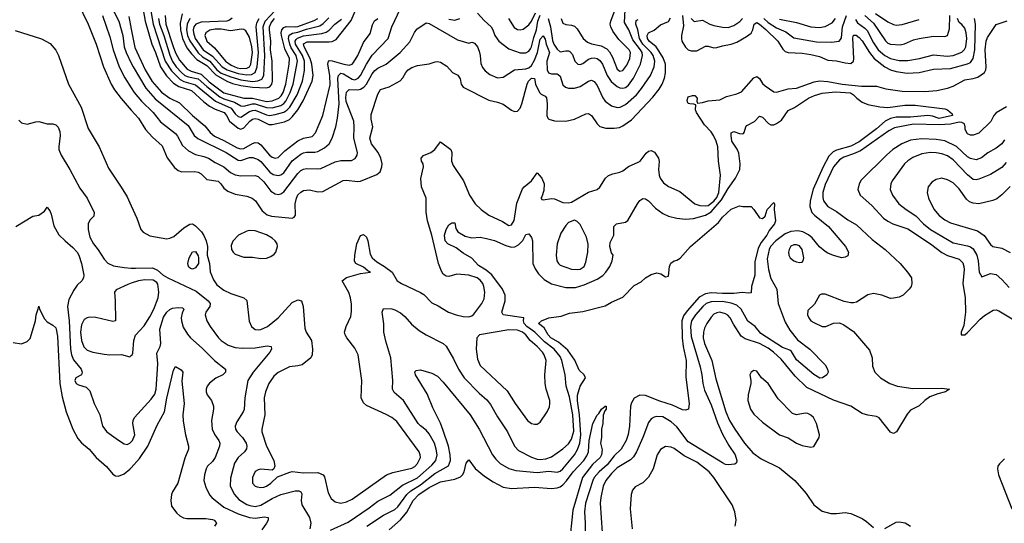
# Model space of a CAD drawing. Header units: inches. Extents: x 884549 to 1028252, y 526810 to 653624.
# Tile 925 of 1056: x 999217 to 1006128, y 624789 to 628321. Entities that reach past the tile are written whole.
import ezdxf

# ---------------------------------------------------------------- set-up
doc = ezdxf.new("R2010")
doc.units = ezdxf.units.IN
doc.header["$MEASUREMENT"] = 0
doc.layers.add('A9692', color=7, linetype='Continuous')
doc.layers.add('B0602', color=7, linetype='Continuous')

msp = doc.modelspace()

# ---------------------------------------------------------------- linework, layer by layer
at = {"layer": 'A9692', "color": 5}
for points, elevation in [([(999190, 628964.6), (999250.2, 628910.2), (999310, 628885.5), (999357.8, 628857.8), (999390, 628846.9), (999470, 628840.2), (999570, 628852.6), (999590, 628830.3), (999596.5, 628776.5), (999597.1, 628690), (999603.8, 628663.8), (999624, 628630), (999628.2, 628610), (999615.7, 628544.3), (999623.1, 628443.1), (999698.5, 628290), (999754.2, 628150), (999806.1, 627990), (999858.6, 627870), (999881.2, 627830), (999928.2, 627768.2), (1000000, 627686.8)], 2320), ([(999816.8, 628496.8), (999911.5, 628310), (999940.1, 628210), (999951.2, 628130), (999964.9, 628090), (1000000, 628016.6)], 2360), ([(999797.3, 628350), (999850, 628201.1), (999874, 628110), (999915.6, 627990), (999954.4, 627914.4), (1000000, 627842.2)], 2340), ([(999982.4, 628342.4), (1000000, 628255.3)], 2380), ([(999184.8, 628244.8), (999370, 628187.7), (999430, 628154.9), (999470, 628107.7), (999490, 628070.7), (999559.7, 627870), (999648, 627708), (999697, 627557), (999775.3, 627430), (999839, 627279), (999930, 627147.2), (999970, 627079.5), (1000000, 627015)], 2280), ([(999210, 627617.3), (999230, 627598.8), (999270, 627587.3), (999330, 627604.9), (999350, 627606), (999410, 627590.5), (999450, 627590.7), (999470, 627584), (999486.6, 627566.6), (999497.7, 627537.7), (999500.3, 627510), (999490.4, 627430), (999492.2, 627410), (999507, 627370), (999568.5, 627270), (999639.5, 627139.5), (999690.4, 627070), (999739.3, 626970), (999737, 626943), (999710, 626914), (999698.3, 626890), (999698, 626850), (999710, 626796.3), (999735.2, 626750), (999768.1, 626708.1), (999810, 626642.3), (999834.4, 626614.4), (999875.5, 626595.5), (999950, 626582.8), (1000000, 626579.4)], 2260), ([(999190, 626871), (999310, 626942), (999350, 626950.6), (999390, 626979.1), (999410, 627006.8), (999430, 626976.3), (999436.9, 626956.9), (999456, 626876), (999492.5, 626812.5), (999534.9, 626770), (999590, 626724.4), (999621.3, 626690), (999632.3, 626670), (999650.2, 626610), (999666, 626530), (999664.9, 626510), (999654, 626490), (999620.6, 626459.4), (999595.8, 626424.2), (999561.2, 626358.8), (999551.9, 626310), (999565, 626210), (999574.1, 626010), (999580.1, 625970), (999595.6, 625935.6), (999647.6, 625870), (999656.4, 625850), (999650.8, 625830), (999611, 625810), (999604.4, 625790), (999614, 625770), (999630, 625759.3), (999683.1, 625743.1), (999710, 625719.1), (999739.1, 625630), (999780.3, 625550), (999797.4, 625470), (999829.4, 625429.4), (999910, 625372), (999950, 625347), (999970, 625342.4), (999990, 625350.6), (1000000, 625360.6)], 2240), ([(1000000, 626472.2), (999976.1, 626463.9), (999893.9, 626426.1), (999882, 626410), (999888, 626350), (999890, 626209), (999870, 626204.2), (999751.4, 626231.4), (999710, 626234.5), (999690, 626230.6), (999670, 626217.8), (999650, 626181.3), (999643, 626130), (999650.8, 626070.9), (999666.9, 626026.9), (999690, 626004.2), (999730, 625989.4), (999810, 625975.6), (999850, 625971.1), (999932.5, 625972.5), (999990, 625957.3), (1000000, 625965.7)], 2260), ([(999170, 626057.3), (999230, 626047.3), (999270, 626064), (999290, 626084), (999327.4, 626210), (999332, 626250), (999347.6, 626292.4), (999350, 626311.3), (999354.8, 626290), (999390, 626222.8), (999410, 626202), (999450, 626178.8), (999470, 626160.7), (999473.4, 626150), (999481.7, 626101.7), (999498.9, 625770), (999515.8, 625675.8), (999542.9, 625570), (999589.5, 625450), (999624.3, 625384.3), (999650, 625353.4), (999704.7, 625310), (999752.9, 625250), (999826.2, 625186.2), (999870, 625133.6), (999890, 625121.8), (999910, 625119.7), (999950, 625136.8), (999990, 625168.1), (1000000, 625179.1)], 2220)]:
    msp.add_lwpolyline(points, dxfattribs=dict(at, elevation=elevation))
at = {"layer": 'B0602', "color": 5}
for points, elevation in [([(1003017.3, 628330), (1003030, 628297), (1003050, 628287.1), (1003090, 628283.2), (1003110, 628275.2), (1003130, 628255.9), (1003173, 628190), (1003202.4, 628162.4), (1003230.9, 628150.9), (1003297.1, 628137.1), (1003337.2, 628117.2), (1003356.3, 628096.3), (1003378.1, 628058.1), (1003410, 627974.7), (1003430, 627959), (1003450, 627964.2), (1003478.7, 628001.3), (1003499.9, 628050), (1003504.8, 628090), (1003495.3, 628110), (1003422.5, 628182.5), (1003380.1, 628240.1), (1003365, 628270), (1003362, 628290), (1003366, 628310), (1003410, 628431)], 2380), ([(1000000, 628016.6), (1000012.7, 627990), (1000101.4, 627841.4), (1000166.7, 627766.7), (1000398.3, 627578.3), (1000442.1, 627510), (1000467.1, 627487.1), (1000665.2, 627390), (1000750, 627336), (1000770, 627334.6), (1000830, 627355.3), (1000853.6, 627353.6), (1000890, 627340.4), (1000910, 627325.5), (1000972.3, 627252.3), (1000995.9, 627235.9), (1001030, 627228.4), (1001050, 627233.8), (1001070, 627248.1), (1001128.2, 627331.8), (1001190, 627378.4), (1001210, 627388.4), (1001230, 627391.7), (1001288.3, 627391.7), (1001310, 627396.8), (1001356.5, 627423.5), (1001388, 627450), (1001409.8, 627490), (1001434.9, 627570), (1001447, 627630), (1001460.3, 627730), (1001450.6, 627909.4), (1001454.5, 627930), (1001470, 627946.5), (1001490, 627941.5), (1001550, 627905.1), (1001570, 627900.5), (1001593.1, 627910), (1001610, 627930.1), (1001650, 628009.4), (1001690, 628073.4), (1001802.6, 628190), (1001829.9, 628270), (1001890, 628398.6)], 2360), ([(1000083.3, 628390), (1000097.6, 628310), (1000143.5, 628150), (1000170.3, 628090), (1000206.1, 627990), (1000246.5, 627926.5), (1000295.8, 627875.8), (1000333.2, 627853.2), (1000423.7, 627823.7), (1000510, 627744.2), (1000550, 627713.9), (1000590, 627692.7), (1000651.3, 627671.3), (1000668.7, 627650), (1000689.1, 627609.1), (1000750, 627559.2), (1000770, 627554.2), (1000790, 627562), (1000831.5, 627610), (1000850, 627624.4), (1000870, 627628.9), (1000890, 627624.6), (1000966.7, 627586.7), (1000990, 627585.1), (1001074.4, 627605.6), (1001110, 627622.3), (1001130, 627639), (1001168.2, 627690), (1001206.9, 627753.1), (1001270.6, 627890), (1001277.2, 627930), (1001267.9, 628010), (1001254.6, 628050), (1001213.1, 628130), (1001209.1, 628150.9), (1001233.7, 628166.3), (1001390, 628165.4), (1001411.2, 628168.8), (1001437.9, 628182.1), (1001544.2, 628315.8), (1001585.7, 628414.3)], 2420), ([(1000133, 628410), (1000152.5, 628290), (1000238.9, 628030), (1000281.7, 627961.7), (1000342.2, 627902.2), (1000370, 627887.1), (1000450, 627865.3), (1000590.2, 627750.2), (1000700.3, 627700.3), (1000730, 627659.8), (1000750, 627642.3), (1000770, 627638.2), (1000830, 627676.4), (1000850, 627684.8), (1000870, 627686.4), (1000950, 627653.3), (1000970, 627650.3), (1001010, 627655.5), (1001070, 627672.8), (1001092.9, 627687.1), (1001113.1, 627706.9), (1001165.3, 627794.7), (1001202.7, 627890), (1001215.8, 627964.2), (1001215.8, 628030), (1001202.3, 628070), (1001153.6, 628150), (1001151.1, 628170), (1001157.3, 628182.7), (1001167.3, 628192.7), (1001210, 628207.8), (1001336.4, 628223.6), (1001367, 628233), (1001390, 628247), (1001428.9, 628290), (1001475.9, 628324.1)], 2440), ([(1000357.1, 628362.9), (1000343.6, 628296.4), (1000344.8, 628250), (1000360.4, 628190), (1000390, 628123.3), (1000421.8, 628081.8), (1000461.2, 628041.2), (1000530, 628000.9), (1000593.8, 627933.8), (1000670, 627890.2), (1000710, 627874), (1000770, 627859.7), (1000851.9, 627848.1), (1000950, 627842.7), (1000972.5, 627850), (1000987.6, 627870), (1000991.2, 627890), (1000989, 628030), (1000977.1, 628110), (1000979.3, 628170), (1000969.7, 628250), (1000971.1, 628270), (1000981.7, 628298.3), (1001004.3, 628330)], 2520), ([(1000411.3, 628330), (1000392, 628290), (1000387.3, 628250), (1000394.6, 628210), (1000410, 628173.3), (1000470, 628088.4), (1000500.8, 628060.8), (1000550.8, 628030.8), (1000599.6, 627970), (1000630, 627946.6), (1000699.3, 627919.3), (1000770, 627899), (1000850, 627888.6), (1000888.1, 627891.9), (1000915.9, 627904.1), (1000930.3, 627930), (1000936.4, 628070), (1000925.5, 628270), (1000939.6, 628310), (1001010, 628384.7)], 2540), ([(1002430, 628367.6), (1002476.2, 628316.2), (1002526, 628270), (1002537.6, 628250), (1002550.9, 628210), (1002580.2, 628170), (1002650, 628116.6), (1002730, 628088.1), (1002770, 628089.1), (1002790, 628099.8), (1002803, 628117), (1002810.2, 628130), (1002824.7, 628195.3), (1002845.4, 628250), (1002853.5, 628310), (1002870, 628352.9)], 2360), ([(1002648.1, 628330), (1002687.5, 628267.5), (1002710, 628252.7), (1002730, 628250.2), (1002750, 628255.8), (1002790, 628285.7), (1002810, 628310.1), (1002837.7, 628370)], 2380), ([(1002926.6, 628330), (1002943.6, 628270), (1002955.7, 628175.7), (1002965.9, 628150), (1002990, 628115.5), (1003010, 628094.9), (1003050, 628102.2), (1003070, 628102.2), (1003077.3, 628097.3), (1003095.9, 628075.9), (1003113.4, 628030), (1003134, 628010), (1003150, 628006.8), (1003170, 628014.3), (1003210, 628043.7), (1003230, 628052.4), (1003250, 628054), (1003270, 628048.8), (1003290, 628034.8), (1003308.4, 628010), (1003341, 627930), (1003368.8, 627888.8), (1003410, 627853), (1003430, 627843.8), (1003450, 627841.5), (1003470, 627846.6), (1003490, 627860.8), (1003525, 627910), (1003573.9, 628010), (1003588.7, 628070), (1003585.4, 628090), (1003574.9, 628110), (1003520, 628180), (1003491.4, 628250), (1003461.8, 628301.8), (1003467.2, 628390)], 2360), ([(1005223.8, 628363.8), (1005310, 628305.9), (1005350, 628286.5), (1005370, 628283.4), (1005410, 628287.1), (1005530, 628323.2)], 2380), ([(1000000, 627686.8), (1000050, 627630.2), (1000099.8, 627550), (1000150, 627497.1), (1000217.3, 627437.3), (1000252.8, 627352.8), (1000303.4, 627283.4), (1000330, 627263.7), (1000354.4, 627254.4), (1000443.4, 627256.6), (1000470, 627252.5), (1000490, 627240.2), (1000530, 627200.7), (1000610, 627188.1), (1000629.4, 627170), (1000650, 627140.2), (1000678.9, 627118.9), (1000730, 627097.7), (1000810, 627083.2), (1000849.5, 627069.5), (1000871.1, 627051.1), (1000919.8, 626979.8), (1000953.5, 626953.5), (1000984.2, 626944.2), (1001129.8, 626930.2), (1001143.1, 626936.9), (1001152.7, 626950), (1001149.9, 627030), (1001158.9, 627070), (1001170, 627092), (1001190, 627111.8), (1001210, 627122.3), (1001250, 627126.7), (1001310, 627112.7), (1001344.8, 627115.2), (1001486.5, 627193.5), (1001510, 627196.3), (1001586.8, 627186.8), (1001610, 627189), (1001723.5, 627236.5), (1001746, 627254), (1001759, 627290), (1001759.9, 627310), (1001751.8, 627350), (1001731.8, 627390), (1001685.4, 627450), (1001673.4, 627490), (1001695.3, 627570), (1001684.5, 627624.5), (1001684.9, 627655.1), (1001730, 627799.3), (1001750, 627832), (1001810, 627850.2), (1001887.6, 627892.4), (1001907.1, 627912.9), (1001927.2, 627950), (1001944.4, 627970), (1001970, 627986), (1002010, 628000.2), (1002090, 628011.7), (1002133.4, 628026.6), (1002150, 628028.9), (1002170, 628024), (1002214.5, 627994.5), (1002254.4, 627950), (1002293, 627933), (1002307.5, 627907.5), (1002314.4, 627870), (1002330, 627847.8), (1002510, 627756.5), (1002570, 627743.1), (1002610, 627728.9), (1002670, 627686.7), (1002690, 627677.6), (1002710, 627679.5), (1002730, 627699.6), (1002741.7, 627730), (1002777.7, 627870), (1002787.3, 627890), (1002810, 627911), (1002829.2, 627909.2), (1002836.4, 627870), (1002864.8, 627810), (1002877.7, 627797.7), (1002904.8, 627784.8), (1002914, 627774), (1002920.3, 627730), (1002916.1, 627650), (1002922.8, 627630), (1002930, 627623.2), (1002970, 627611.3), (1003050.3, 627610.3), (1003110, 627623.9), (1003190, 627660.2), (1003210, 627663.6), (1003230, 627650.3), (1003270, 627590.3), (1003290, 627572.6), (1003330, 627561.2), (1003390, 627560.2), (1003426, 627566), (1003450, 627576.1), (1003510, 627619.4), (1003661.4, 627778.6), (1003705, 627835), (1003725.8, 627870), (1003741.9, 627910), (1003750.9, 627949.1), (1003749.9, 628010), (1003732.7, 628052.7), (1003703.8, 628103.8), (1003683.3, 628130), (1003634.7, 628170), (1003623.9, 628190), (1003621.6, 628210), (1003629.9, 628230.1), (1003670, 628247.9), (1003715.4, 628284.6), (1003770.4, 628309.6), (1003785.9, 628334.1)], 2320), ([(1000000, 628255.3), (1000026.1, 628126.1), (1000098.5, 627970), (1000147.5, 627887.5), (1000211.8, 627811.8), (1000270, 627771), (1000338.4, 627738.4), (1000430.6, 627650), (1000517.2, 627577.2), (1000553.7, 627530), (1000584.3, 627504.3), (1000650, 627474.8), (1000743.1, 627423.1), (1000770, 627415), (1000790, 627417.1), (1000850, 627453.5), (1000870, 627460.8), (1000890, 627457.3), (1000910, 627442.3), (1000970, 627371.9), (1000990, 627356.4), (1001010, 627350.1), (1001030, 627355.3), (1001078.7, 627401.3), (1001170, 627471.6), (1001209.7, 627490), (1001270, 627502.8), (1001293.4, 627526.6), (1001343.9, 627650), (1001395, 627865), (1001394.1, 627930), (1001379, 628010), (1001383.7, 628030), (1001390, 628033.9), (1001410, 628032.9), (1001491.3, 628008.7), (1001530, 628002.2), (1001549.9, 628010.1), (1001559.4, 628020.6), (1001589.6, 628070.4), (1001630, 628160.7), (1001676.2, 628223.8), (1001694, 628286), (1001707.5, 628312.4), (1001729.9, 628330.1)], 2380), ([(1000000, 627842.2), (1000020.4, 627810), (1000070.7, 627750), (1000154, 627670), (1000204.8, 627604.8), (1000310, 627523.2), (1000324.6, 627504.6), (1000358.6, 627438.6), (1000401.7, 627401.7), (1000450, 627376), (1000510, 627362.2), (1000541.5, 627350), (1000590, 627319.8), (1000650, 627290.1), (1000696.3, 627250), (1000730, 627231.9), (1000770, 627226.6), (1000870, 627228.5), (1000890, 627220.6), (1000930, 627183.5), (1000979.6, 627119.5), (1001010, 627100.5), (1001030, 627096.1), (1001050, 627100.6), (1001070, 627114.8), (1001170, 627241.5), (1001190, 627263), (1001210, 627273.5), (1001230, 627277.2), (1001310, 627274), (1001330, 627277), (1001430, 627324.8), (1001470, 627333.2), (1001545.5, 627334.5), (1001572.2, 627347.8), (1001585.6, 627370), (1001588.1, 627390), (1001562.2, 627490), (1001565.2, 627570), (1001561.1, 627610), (1001508.4, 627748.4), (1001505.4, 627774.6), (1001510, 627813), (1001529.2, 627830.8), (1001590, 627830.1), (1001610, 627834.9), (1001632.4, 627847.6), (1001650.8, 627869.2), (1001690, 627941.2), (1001710, 627964.7), (1001730, 627980.1), (1001790, 628010.1), (1001888, 628090), (1001954.7, 628165.3), (1001987.7, 628232.3), (1002004.4, 628255.6), (1002070, 628299.3), (1002090, 628293.6), (1002290, 628179.2), (1002370, 628156.5), (1002390, 628163.1), (1002410, 628157), (1002430, 628130.3), (1002441.1, 628101.1), (1002448.7, 628070), (1002452.8, 628012.8), (1002464.9, 627984.9), (1002483.1, 627963.1), (1002516.1, 627936.1), (1002570, 627913.2), (1002610, 627919.2), (1002690, 627969.1), (1002770, 627975.9), (1002790, 627983.9), (1002810, 627999.8), (1002830, 628036.6), (1002850.7, 628090), (1002870, 628185.1), (1002890, 628208.6), (1002905.5, 628185.5), (1002912.6, 628150), (1002935.1, 628090), (1002917.9, 628030), (1002918.9, 627970), (1002928.1, 627948.1), (1002950, 627941), (1002990, 627940.9), (1002997.3, 627937.3), (1003010, 627924.9), (1003030, 627864.2), (1003048, 627848), (1003070, 627841.2), (1003110, 627842), (1003150, 627851.8), (1003210, 627891.1), (1003230, 627895.9), (1003248, 627888), (1003270, 627860.2), (1003310, 627773.4), (1003326.7, 627750), (1003370, 627717.5), (1003410, 627705.7), (1003432.3, 627707.7), (1003470, 627725.5), (1003545.8, 627794.2), (1003581.6, 627838.4), (1003643.8, 627930), (1003671.4, 627990), (1003674.6, 628030), (1003662.6, 628070), (1003649.3, 628090), (1003591.7, 628150), (1003567.8, 628190), (1003555.5, 628250), (1003541.6, 628290), (1003544.3, 628315.7), (1003557.3, 628322.7)], 2340), ([(1000000, 627015), (1000039.6, 626930), (1000067, 626850), (1000082.4, 626830), (1000130, 626805.5), (1000250, 626784.3), (1000270, 626787.8), (1000298.8, 626801.2), (1000370, 626861.8), (1000410, 626887.8), (1000430, 626890.3), (1000450, 626876.4), (1000493.6, 626833.6), (1000510, 626807.1), (1000524.7, 626770), (1000535.2, 626730), (1000533.7, 626670), (1000549, 626610), (1000553.4, 626553.4), (1000576, 626496), (1000601.3, 626461.3), (1000650, 626424.7), (1000698.7, 626401.3), (1000790, 626370.2), (1000810, 626351.6), (1000826.9, 626206.9), (1000844.2, 626170), (1000868.7, 626148.7), (1000890, 626145), (1000910, 626147.8), (1000957.2, 626170), (1001029.9, 626230.1), (1001130, 626337.6), (1001170, 626356.5), (1001194.9, 626350), (1001205.8, 626310), (1001217.6, 626157.6), (1001227.6, 626130), (1001264.6, 626070), (1001272.8, 626010), (1001270.3, 625970), (1001259.3, 625950), (1001198.5, 625901.5), (1001170, 625892.9), (1001110, 625886.6), (1001030, 625847), (1000999.6, 625820.5), (1000965.1, 625770), (1000941.5, 625710), (1000932.7, 625670), (1000937, 625550), (1000915.9, 625450), (1000915.3, 625430), (1000949.2, 625329.2), (1000999.6, 625230), (1001008.2, 625190), (1001000.7, 625170), (1000990, 625160.9), (1000910, 625169.8), (1000890, 625164.8), (1000870, 625151.1), (1000851.3, 625110), (1000851.5, 625071.5), (1000868.5, 625050), (1000883.8, 625043.8), (1000910, 625040.2), (1000930, 625043.2), (1000950, 625050.2), (1000978.9, 625070), (1001026.3, 625113.7), (1001112, 625148), (1001130, 625151.9), (1001210, 625142), (1001310, 625144.1), (1001346.3, 625130), (1001356, 625116), (1001382.7, 625002.7), (1001402.7, 624962.7), (1001430, 624939.6), (1001470, 624930.2), (1001510, 624938.5), (1001550, 624958.2), (1001791, 625129), (1001835.5, 625144.5), (1001970, 625175), (1001990, 625186.9), (1002010, 625209.4), (1002029.8, 625250), (1002028.9, 625270), (1002019.8, 625290), (1001863, 625503), (1001830, 625529.9), (1001790, 625551.6), (1001650, 625615.1), (1001630, 625632.8), (1001613.5, 625670), (1001617.2, 625790), (1001591.8, 625970), (1001570, 626017.6), (1001512.8, 626090), (1001501.3, 626110), (1001497.4, 626130), (1001507.4, 626170), (1001541.2, 626238.8), (1001545.9, 626274.1), (1001545.1, 626325.1), (1001539.9, 626370), (1001528.2, 626408.2), (1001481.3, 626490), (1001510, 626512.5), (1001610, 626540.7), (1001679, 626550), (1001659.6, 626559.6), (1001630, 626584.8), (1001576.9, 626610), (1001567.8, 626627.8), (1001568.4, 626670), (1001584.2, 626750), (1001610, 626806.8), (1001630, 626813.4), (1001650, 626796.3), (1001660.3, 626770), (1001676.7, 626676.7), (1001691.3, 626650), (1001723, 626623), (1001776.9, 626590), (1001830.2, 626550), (1001866.8, 626490), (1001897.3, 626470), (1002030, 626408.9), (1002053.3, 626393.3), (1002110, 626335.5), (1002154.8, 626314.8), (1002227.8, 626270), (1002279.5, 626250), (1002330, 626239.1), (1002370, 626238.1), (1002390, 626244.3), (1002404.1, 626255.9), (1002461.6, 626330), (1002477.6, 626362.4), (1002481.2, 626410), (1002475, 626450), (1002467.4, 626470), (1002450, 626493.6), (1002426.9, 626510), (1002370, 626529.9), (1002284.5, 626535.5), (1002230, 626519.6), (1002210, 626521.6), (1002190, 626537), (1002176.8, 626556.8), (1002155.3, 626610), (1002110.6, 626810), (1002078.1, 626910), (1002069.9, 626970.1), (1002070.7, 627070), (1002036.5, 627150), (1002032.9, 627207.1), (1002051.5, 627290), (1002049.6, 627310), (1002036.9, 627330), (1002035.6, 627350), (1002052.3, 627367.7), (1002102, 627390), (1002129.6, 627410), (1002170, 627464.4), (1002242.8, 627410), (1002249.3, 627390), (1002248.7, 627330), (1002259.6, 627299.6), (1002331.4, 627191.4), (1002374.2, 627090), (1002413.2, 627030), (1002455.2, 626990), (1002509.1, 626950), (1002605.4, 626905.4), (1002650, 626877.6), (1002670, 626882.4), (1002687.4, 626912.6), (1002706.2, 627033.8), (1002745.1, 627134.9), (1002756.8, 627150), (1002808.8, 627191.2), (1002850, 627246.7), (1002880.9, 627210), (1002897.6, 627170), (1002896.7, 627123.3), (1002882, 627078), (1002874, 627070), (1002880.9, 627060.9), (1002890, 627058), (1002950, 627066.7), (1002970, 627064.9), (1003030, 627039.3), (1003070, 627035.5), (1003090, 627042), (1003208.7, 627111.3), (1003270.9, 627129.1), (1003290, 627145.5), (1003329.6, 627210), (1003350.8, 627229.2), (1003379, 627241), (1003430, 627252.1), (1003450, 627261.6), (1003490, 627292.5), (1003558.5, 627321.5), (1003570.9, 627330), (1003614.4, 627385.6), (1003630, 627398.7), (1003650, 627403.1), (1003673.1, 627393.1), (1003701.2, 627350), (1003705.8, 627325.8), (1003701.4, 627270), (1003704.5, 627230), (1003711.4, 627210), (1003736.2, 627176.2), (1003770, 627150.3), (1003850, 627116.1), (1003955.9, 627030), (1003990, 627017), (1004030, 627014.5), (1004050, 627019), (1004090, 627047.3), (1004110, 627074.1), (1004123.7, 627110), (1004135.7, 627230), (1004121.7, 627330), (1004117, 627430), (1004105.5, 627470), (1004086.2, 627510), (1004070, 627534.3), (1004023.6, 627583.6), (1003967.3, 627670), (1003960.9, 627690), (1003963.1, 627723.1), (1003949.8, 627729.8), (1003920.9, 627730), (1003910, 627734), (1003903.9, 627743.9), (1003902.3, 627757.7), (1003910, 627780.9), (1003939, 627790), (1003956.3, 627790), (1003972.6, 627770), (1003970.3, 627750.3), (1003975.3, 627735.3), (1004010, 627739.7), (1004050, 627752.3), (1004130, 627760.2), (1004178, 627782), (1004250, 627801.2), (1004283.9, 627816.1), (1004370, 627912.6), (1004390, 627922.2), (1004410, 627907.6), (1004430, 627873.4), (1004450, 627856.2), (1004510, 627814.9), (1004530, 627812.1), (1004610, 627836.1), (1004670, 627840.3), (1004794.2, 627885.8), (1004830, 627892.4), (1004890, 627888.2), (1004988.7, 627868.7), (1005125.3, 627854.7), (1005230, 627856.1), (1005295.2, 627835.2), (1005410, 627818.8), (1005570, 627816.7), (1005654.5, 627825.5), (1005730, 627840.6), (1005770, 627854.7), (1005850, 627899.4), (1005910, 627907.8), (1005941.8, 627918.2), (1005988.2, 627951.8), (1005999, 627970), (1006001.7, 627990), (1005993.8, 628110), (1006001, 628170), (1006010, 628196.6), (1006070, 628286.7), (1006147.9, 628312.1)], 2280), ([(1000190, 628329.9), (1000197.4, 628290), (1000227.8, 628210), (1000270, 628072.4), (1000289.1, 628029.1), (1000315.1, 627990), (1000351.6, 627950), (1000377, 627930), (1000400.6, 627920.6), (1000470, 627905.5), (1000530, 627851.6), (1000620.8, 627780.8), (1000650, 627766.2), (1000723.8, 627743.8), (1000770, 627717.7), (1000790, 627715.5), (1000850, 627731.7), (1000870.1, 627730), (1000950, 627704.5), (1000990, 627703.7), (1001050, 627720.3), (1001070, 627732.7), (1001085.2, 627750), (1001115.8, 627810), (1001137.3, 627870), (1001165.9, 628030), (1001157, 628070), (1001122.9, 628122.9), (1001112, 628150), (1001103.5, 628190), (1001107.6, 628212.4), (1001132.2, 628227.8), (1001170, 628234.4), (1001230, 628255.8), (1001322.4, 628277.6), (1001346.6, 628293.4), (1001385.8, 628334.2)], 2460), ([(1000236.9, 628350), (1000242.9, 628290), (1000292.9, 628132.9), (1000310, 628087.9), (1000337.6, 628037.6), (1000393.4, 627973.4), (1000419.8, 627959.8), (1000490, 627939.9), (1000546.4, 627886.4), (1000650, 627808.7), (1000790, 627770.8), (1000850, 627771.5), (1000950, 627748.5), (1000990, 627751), (1001034.6, 627770), (1001052.5, 627787.5), (1001065, 627810), (1001083.7, 627870), (1001108.6, 628010), (1001109.6, 628050), (1001076.7, 628116.7), (1001055.1, 628210), (1001052.3, 628230), (1001057, 628250), (1001070, 628265.5), (1001087.4, 628272.6), (1001150, 628270.9), (1001170, 628274.5), (1001284.2, 628315.8), (1001310, 628330.1)], 2480), ([(1000708.7, 628331.3), (1000690, 628317.3), (1000670.3, 628310), (1000490, 628303.6), (1000452.7, 628290), (1000438.2, 628270), (1000434.1, 628250), (1000435.8, 628230), (1000449.5, 628190), (1000504.3, 628110), (1000570, 628066.5), (1000637, 627990), (1000674.2, 627970), (1000750, 627942.7), (1000810, 627933.7), (1000844.2, 627935.8), (1000869.7, 627950.3), (1000883.6, 627990), (1000892.1, 628090), (1000877.1, 628270), (1000881.4, 628298.6), (1000896.6, 628330)], 2560), ([(1002230, 628323.9), (1002270, 628318.9), (1002306.6, 628330)], 2360), ([(1003869.7, 628350), (1003877, 628277), (1003863.1, 628210), (1003861.1, 628190), (1003865.2, 628170), (1003890, 628129.5), (1003910, 628109.5), (1003930, 628101.6), (1003970, 628103.9), (1004030, 628135), (1004050, 628135.9), (1004090, 628124.1), (1004110, 628125), (1004150, 628138), (1004210, 628148.8), (1004250, 628163.5), (1004317.4, 628202.6), (1004350, 628227.1), (1004363.1, 628250), (1004371, 628289), (1004390, 628301.2), (1004410, 628290.7), (1004453.2, 628253.2), (1004538.2, 628170), (1004573.4, 628113.4), (1004590, 628098.5), (1004610.1, 628090.1), (1004710, 628085.4), (1004770, 628077.1), (1004830, 628063.6), (1004890, 628038.4), (1004950, 628033.4), (1005010, 628018.2), (1005050, 628013.8), (1005069.9, 628030.1), (1005072.7, 628047.3), (1005065.5, 628194.5), (1005070, 628212.4), (1005087.6, 628212.4), (1005110, 628197), (1005130, 628173.6), (1005180.9, 628090), (1005215.5, 628050), (1005290, 627990.1), (1005330, 627970.1), (1005370, 627956.8), (1005447, 627947), (1005530, 627949.7), (1005630, 627974.2), (1005750, 627978.7), (1005868.5, 628011.5), (1005890, 628021.4), (1005910.4, 628049.6), (1005921.1, 628110), (1005925.8, 628290), (1005919.2, 628330)], 2320), ([(1003930.7, 628330.7), (1003950, 628309), (1004010, 628317.7), (1004062, 628290), (1004090, 628280.9), (1004150, 628268.8), (1004190, 628266.9), (1004230, 628280.5), (1004271.5, 628308.5), (1004289.9, 628330.1)], 2340), ([(1004438.9, 628330), (1004470, 628302.4), (1004530, 628265.1), (1004595.1, 628235.1), (1004650, 628194), (1004810, 628165.6), (1004915.4, 628164.6), (1004969, 628171), (1004978.9, 628181.1), (1004985.1, 628194.9), (1004992.6, 628270), (1005019.5, 628350)], 2340), ([(1004550, 628324.6), (1004670, 628302.4), (1004770, 628272.1), (1004830, 628266.8), (1004870, 628272.7), (1004919.9, 628300.1), (1004942.7, 628330)], 2360), ([(1005082.7, 628322.7), (1005098.3, 628298.3), (1005150, 628262.5), (1005165.7, 628245.7), (1005210, 628158.5), (1005242.4, 628110), (1005290, 628069.3), (1005330, 628048.3), (1005390, 628036), (1005450, 628034.1), (1005531.6, 628048.4), (1005630, 628074.8), (1005726.1, 628066.1), (1005769.6, 628069.5), (1005830, 628093.1), (1005847.9, 628112.1), (1005856.7, 628130), (1005865.5, 628190), (1005860.3, 628230), (1005850, 628262.4), (1005830, 628286.6), (1005810, 628300.7), (1005798.8, 628330)], 2340), ([(1005147.9, 628350), (1005210, 628297.5), (1005293.5, 628173.5), (1005310, 628157.3), (1005328.7, 628148.7), (1005396.3, 628143.7), (1005427.9, 628152), (1005490, 628179.8), (1005530, 628190.1), (1005630, 628205.9), (1005710, 628204.3), (1005730, 628210.2), (1005742.7, 628257.3), (1005746.2, 628350)], 2360), ([(1001398.9, 624741.1), (1001522.1, 624797.9), (1001670, 624897.5), (1001730, 624944.7), (1001813.8, 624986.2), (1001903.2, 625056.8), (1002010, 625108.4), (1002110, 625196.3), (1002138.7, 625230), (1002147.1, 625270), (1002140.1, 625310), (1002127.4, 625350), (1002090, 625417.2), (1002070, 625443.1), (1002030, 625471.9), (1002012.8, 625490), (1001911.4, 625651.4), (1001845.5, 625705.5), (1001832.4, 625730), (1001836.8, 625790), (1001821.3, 625950), (1001786.1, 626066.1), (1001773.1, 626130), (1001772.7, 626187.3), (1001761.1, 626270), (1001770, 626295.5), (1001830, 626292.4), (1001850, 626286.7), (1001890, 626264.6), (1001919.6, 626239.6), (1001966.6, 626186.6), (1002021.6, 626141.6), (1002070, 626111), (1002190, 626048.9), (1002210, 626031.8), (1002262.1, 625942.1), (1002296.1, 625870), (1002336.6, 625810), (1002441.3, 625701.3), (1002495.7, 625655.7), (1002522.5, 625622.4), (1002570, 625534.9), (1002640.6, 625430), (1002690.1, 625330.1), (1002718.7, 625298.7), (1002810, 625253.9), (1002850, 625239.4), (1002870, 625236.6), (1002910, 625241.9), (1002950, 625256.3), (1003030, 625311.1), (1003070, 625346.7), (1003090, 625378.3), (1003105.3, 625434.7), (1003099.9, 625550), (1003075.5, 625675.5), (1003051.7, 625750), (1003045.3, 625830), (1003021.8, 625930), (1003010, 625959.8), (1002968.2, 626010), (1002900.8, 626060.8), (1002832.2, 626130), (1002777.4, 626170), (1002758.5, 626190), (1002752.1, 626210), (1002755.4, 626230), (1002610, 626251.6), (1002601.2, 626270), (1002624.5, 626350), (1002623.6, 626390), (1002604.8, 626430), (1002531.3, 626531.3), (1002490, 626565.5), (1002437.6, 626597.6), (1002390, 626647.7), (1002330, 626683), (1002281, 626721), (1002222.3, 626750), (1002204.4, 626770), (1002199.1, 626810), (1002210, 626850.3), (1002230, 626881.3), (1002250, 626896.3), (1002270, 626896), (1002277.3, 626857.3), (1002293, 626833), (1002343.4, 626803.4), (1002390, 626790.2), (1002450, 626796.5), (1002492.8, 626787.2), (1002550, 626771.8), (1002630, 626736.6), (1002670, 626726.2), (1002691.8, 626728.2), (1002719, 626741), (1002748.4, 626771.6), (1002770, 626814.4), (1002790, 626820.3), (1002810, 626793.4), (1002816.6, 626770), (1002819.4, 626610), (1002833.8, 626573.8), (1002859.1, 626539.1), (1002898.9, 626498.9), (1002948.6, 626468.6), (1003050, 626442.6), (1003117.1, 626442.9), (1003178.8, 626461.2), (1003270, 626500.9), (1003310, 626527.5), (1003330.8, 626550), (1003358, 626590), (1003376.2, 626630), (1003382, 626670), (1003370, 626686), (1003358.1, 626730), (1003361.8, 626758.2), (1003386, 626810), (1003388.3, 626871.7), (1003405.2, 626890), (1003470, 626901.1), (1003486.5, 626913.5), (1003554, 627030), (1003570, 627053.4), (1003590, 627068.2), (1003610, 627065.3), (1003630, 627051.7), (1003679, 626999), (1003730, 626961.5), (1003770, 626943.8), (1003828.7, 626928.7), (1003890, 626921.4), (1003947, 626927), (1004030, 626950.7), (1004070, 626974.5), (1004142.4, 627057.6), (1004190, 627137.2), (1004242.2, 627210), (1004271.4, 627270), (1004274.5, 627310), (1004263.9, 627383.9), (1004252.9, 627412.9), (1004216.2, 627470), (1004209.8, 627510), (1004211.6, 627528.4), (1004230, 627537), (1004270, 627522.7), (1004290, 627520.3), (1004296.4, 627523.6), (1004302.9, 627530), (1004312.8, 627570), (1004321, 627579), (1004373.6, 627606.4), (1004410, 627644), (1004430, 627638.5), (1004473.4, 627593.4), (1004490, 627584.7), (1004510, 627584.8), (1004530, 627592.2), (1004563, 627617), (1004610, 627683.2), (1004655.8, 627704.2), (1004754.2, 627770), (1004795.8, 627790), (1004850, 627805.9), (1004944.2, 627815.8), (1005048, 627808), (1005070, 627794.9), (1005092.3, 627770), (1005130, 627742), (1005170, 627725.9), (1005254, 627710), (1005310, 627705.3), (1005430, 627721.9), (1005501.3, 627721.3), (1005710, 627695.5), (1005728.1, 627688.1), (1005762, 627662), (1005763.8, 627650), (1005670, 627629.3), (1005625, 627645), (1005590, 627648.5), (1005470, 627636.6), (1005370, 627636.7), (1005330, 627627.1), (1005291.6, 627608.4), (1005230, 627555.4), (1005110, 627464.9), (1005050, 627434.6), (1004950, 627407.1), (1004926.5, 627393.5), (1004896.6, 627363.4), (1004855.9, 627290), (1004787.1, 627132.9), (1004765, 627050), (1004763.2, 627010), (1004776.8, 626970), (1004795.6, 626950), (1004894.9, 626870), (1005012.2, 626730), (1005034.9, 626690), (1005030, 626665.2), (1005010, 626654.5), (1004988, 626652), (1004930, 626666.9), (1004890, 626683.5), (1004870, 626694.5), (1004830, 626727.7), (1004779.2, 626790), (1004753, 626813), (1004713.1, 626833.1), (1004679.4, 626839.4), (1004630, 626836.6), (1004590, 626820.3), (1004523.4, 626770), (1004487.6, 626730), (1004477.6, 626710), (1004464.5, 626644.5), (1004473.4, 626570), (1004490, 626506.7), (1004530.2, 626430), (1004541, 626330), (1004590, 626200.8), (1004623.1, 626143.1), (1004676.9, 626076.9), (1004761.8, 626010), (1004870, 625899.5), (1004886.7, 625870), (1004891.6, 625850), (1004881.7, 625830), (1004851.6, 625808.4), (1004832.1, 625808), (1004790, 625832.2), (1004670, 625935.2), (1004634.1, 625994.1), (1004623.3, 626003.3), (1004570, 626022.2), (1004420.1, 626120.1), (1004379.9, 626170), (1004326.6, 626206.6), (1004281.4, 626290), (1004250, 626318.1), (1004210, 626333.1), (1004150, 626343.5), (1004070, 626341.9), (1004035.3, 626330), (1004012.2, 626310), (1003960.4, 626250), (1003932.1, 626210), (1003924.3, 626170), (1003930, 626100.2), (1003993.6, 625886.4), (1004005.8, 625830), (1004012, 625770), (1004023.8, 625723.8), (1004070, 625619.5), (1004114.1, 625494.1), (1004150, 625414), (1004193.6, 625333.6), (1004237.7, 625270), (1004250.5, 625229.5), (1004248.1, 625211.9), (1004236.3, 625203.7), (1004190, 625198.8), (1004170, 625202.3), (1004150, 625212.2), (1003910, 625361.3), (1003830, 625466.6), (1003790, 625500.9), (1003730, 625535), (1003690, 625538.9), (1003670, 625534), (1003650, 625522.6), (1003630, 625495.6), (1003590.7, 625390), (1003547.1, 625290), (1003526, 625254), (1003505.1, 625234.9), (1003410, 625177.5), (1003370, 625139), (1003331.2, 625090), (1003312.2, 625050), (1003295.8, 624970), (1003292.1, 624930), (1003304.8, 624724.8)], 2260), ([(1006142.9, 627710), (1006070, 627668.9), (1006054.2, 627650), (1006032.8, 627607.2), (1005950, 627525.8), (1005910, 627510.8), (1005890, 627511.2), (1005870, 627521.7), (1005852.8, 627550), (1005853.9, 627570), (1005848.2, 627590), (1005830, 627600.8), (1005810, 627602.6), (1005751.3, 627588.6), (1005670, 627583.3), (1005490, 627587.5), (1005356.8, 627563.2), (1005317.8, 627542.2), (1005118.1, 627401.9), (1005070, 627379.8), (1005002.5, 627357.5), (1004970, 627338.8), (1004928, 627290), (1004870, 627166.2), (1004853.6, 627110), (1004853.1, 627073.1), (1004859.5, 627050), (1004888.8, 627010), (1004950, 626975.7), (1005030, 626918.1), (1005090, 626882.1), (1005200.4, 626780.4), (1005291.2, 626710), (1005395.8, 626610), (1005447.6, 626550), (1005475.6, 626510), (1005479.5, 626470), (1005474, 626450), (1005459.5, 626430), (1005418.7, 626390), (1005390, 626374.5), (1005350, 626367.1), (1005330, 626365.4), (1005269.2, 626390), (1005210, 626400.4), (1005170, 626392.2), (1005090, 626341.1), (1005070, 626334.3), (1005050, 626334.3), (1005004.2, 626344.2), (1004870, 626396), (1004844.5, 626395.5), (1004830, 626388.7), (1004795.1, 626324.9), (1004750, 626282), (1004746, 626250), (1004755.5, 626230), (1004770.7, 626210), (1004790, 626197.1), (1004850, 626170.4), (1004875.3, 626170), (1004930, 626192.7), (1004970, 626194.4), (1005001.5, 626181.5), (1005070, 626134.4), (1005182.6, 626002.6), (1005200.5, 625950), (1005203.1, 625890), (1005219.5, 625850), (1005258, 625810), (1005325, 625770), (1005377.1, 625750), (1005485.8, 625734.2), (1005690, 625736.5), (1005742.8, 625730), (1005714.8, 625710), (1005662, 625698), (1005605.1, 625674.9), (1005570.5, 625650), (1005530, 625611.8), (1005470, 625582), (1005445.5, 625554.5), (1005370.2, 625429.8), (1005350, 625418.4), (1005330, 625427.6), (1005248.7, 625528.7), (1005230, 625536.9), (1005170, 625546.4), (1005130, 625558.7), (1005051.2, 625611.2), (1004930, 625651.8), (1004742.2, 625742.2), (1004660.4, 625820.4), (1004560.5, 625940.5), (1004508.9, 625990), (1004470, 626017.3), (1004410, 626049.9), (1004310, 626082.9), (1004280.6, 626100.6), (1004226, 626186), (1004204.1, 626230), (1004187.8, 626247.8), (1004170, 626258.5), (1004130, 626268.7), (1004110, 626266), (1004090, 626256.8), (1004070, 626235.3), (1004039.8, 626190), (1004022.7, 626157.3), (1004015.6, 626130), (1004014.8, 626090), (1004024, 626050), (1004074.4, 625930), (1004103.3, 625803.3), (1004173.3, 625570), (1004200.1, 625510), (1004235.8, 625450), (1004304.4, 625350), (1004363.3, 625283.3), (1004421.9, 625241.9), (1004550, 625177), (1004658, 625090), (1004737.9, 624997.9), (1004790, 624919.6), (1004850, 624873.8), (1004910, 624857.4), (1004950, 624857.4), (1005010, 624865.3), (1005050, 624858), (1005130, 624823.2), (1005161.7, 624801.7), (1005210, 624758.4)], 2280), ([(1006130, 627478.5), (1006110.6, 627450), (1006070, 627419.9), (1006011.8, 627388.2), (1005967.5, 627352.5), (1005930, 627339), (1005890, 627347.2), (1005870, 627360.4), (1005792.5, 627432.5), (1005710, 627472.3), (1005650, 627481.2), (1005550, 627485), (1005470, 627476.6), (1005408.4, 627450), (1005346.1, 627410), (1005300.1, 627370), (1005124.2, 627195.8), (1005108.6, 627170), (1005100.9, 627130), (1005117.1, 627090), (1005198.4, 627018.4), (1005280.1, 626930), (1005310, 626907.8), (1005346.2, 626890), (1005450, 626855.4), (1005609.4, 626749.4), (1005690, 626687.2), (1005728.2, 626668.2), (1005810, 626640.9), (1005835.8, 626615.8), (1005844.8, 626590), (1005846, 626570), (1005835.8, 626470), (1005853.2, 626370), (1005855.8, 626270), (1005844.5, 626175.5), (1005824, 626130), (1005824.7, 626110), (1005850, 626110.8), (1005870, 626126.4), (1005959.3, 626220.7), (1005990, 626247.2), (1006050, 626284.6), (1006070, 626286.3), (1006090, 626279), (1006194.9, 626214.9)], 2320), ([(1006140, 627320), (1006110, 627285), (1006030, 627235.7), (1005950, 627202.2), (1005930, 627197), (1005910, 627199.8), (1005870, 627232.2), (1005770, 627339.1), (1005730, 627365.9), (1005690, 627380.8), (1005650, 627388.4), (1005610, 627389.1), (1005550, 627381), (1005485.4, 627354.6), (1005450, 627331.8), (1005426.7, 627310), (1005340.3, 627190), (1005330.3, 627170), (1005327.2, 627130), (1005344.2, 627090), (1005388.7, 627030), (1005438, 626990), (1005506.2, 626946.1), (1005561.4, 626890), (1005610.2, 626850), (1005770, 626755.7), (1005870, 626735.9), (1005890, 626728.2), (1005910, 626713.1), (1005934.6, 626670), (1005943.3, 626630), (1005951.1, 626551.1), (1005970, 626518), (1006030, 626540.7), (1006070, 626534), (1006110, 626499.7), (1006162.3, 626442.3)], 2340), ([(1006170, 627152), (1006110, 627092.4), (1006074.5, 627065.5), (1006048.1, 627051.9), (1005950.2, 627029.8), (1005910, 627033.3), (1005884.4, 627044.4), (1005862.2, 627062.2), (1005810, 627133.8), (1005770, 627175.9), (1005730, 627198.4), (1005690, 627208.6), (1005650, 627201.1), (1005619.5, 627180.5), (1005593.7, 627150), (1005586.5, 627110), (1005596.5, 627070), (1005632.4, 626992.4), (1005670, 626947.5), (1005710, 626916.3), (1005750, 626896.5), (1005940, 626840), (1005986.5, 626806.5), (1006030, 626744.2), (1006048.4, 626730), (1006110, 626719.2), (1006170, 626689.2)], 2360), ([(1001654.4, 624770), (1001770, 624847.1), (1001850, 624886.6), (1001870, 624904.8), (1001934.8, 624990), (1001962.3, 625017.7), (1002030, 625058.1), (1002130, 625137.2), (1002227.4, 625192.6), (1002240.7, 625230), (1002239.2, 625270), (1002225.5, 625330), (1002190, 625439.1), (1002170, 625491.9), (1002117.7, 625597.7), (1002076.4, 625696.4), (1001994.7, 625830), (1001989.8, 625850.2), (1002000.5, 625859.5), (1002030, 625865.5), (1002110, 625843.1), (1002150, 625820.3), (1002190, 625779.5), (1002379.6, 625550), (1002442, 625450), (1002534.7, 625270), (1002558.3, 625238.3), (1002590, 625208.4), (1002650, 625172.5), (1002698.3, 625158.2), (1002850, 625144.4), (1002930, 625154.3), (1002990, 625148.1), (1003010, 625155.3), (1003030, 625171.9), (1003110, 625268.5), (1003132.9, 625307.1), (1003147.8, 625350), (1003156.5, 625410), (1003146.2, 625550), (1003132.8, 625647.2), (1003132.9, 625687.1), (1003150, 625750.2), (1003188.6, 625810), (1003179.7, 625830), (1003143.6, 625863.6), (1003112.5, 625932.5), (1003064.1, 626004.1), (1002998.9, 626058.9), (1002944, 626090), (1002926, 626110), (1002899.1, 626159.1), (1002858.5, 626190), (1002878.7, 626210), (1002930.1, 626230.1), (1003018.3, 626241.7), (1003076.6, 626263.4), (1003170, 626274), (1003326.6, 626313.4), (1003370, 626339), (1003450, 626375.8), (1003530, 626458), (1003577.9, 626482.1), (1003610, 626510.2), (1003650, 626534.4), (1003690, 626545.2), (1003717.7, 626537.7), (1003750, 626518.3), (1003770, 626522), (1003777.3, 626590), (1003786.8, 626613.2), (1003810, 626629.2), (1003830, 626634.3), (1003852.4, 626647.6), (1003925.1, 626730), (1004121.5, 626898.5), (1004150, 626935.3), (1004210, 626993.4), (1004270, 627016), (1004291.6, 627011.6), (1004350, 627012), (1004370.9, 626990.9), (1004410, 626932), (1004430, 626927.3), (1004450, 626942), (1004464.5, 626990), (1004510, 627038.8), (1004515.5, 627030), (1004511.7, 626990), (1004521.3, 626910), (1004514.9, 626890), (1004478.3, 626841.7), (1004461.3, 626810), (1004420.4, 626759.6), (1004400.6, 626719.4), (1004376.8, 626623.2), (1004376.9, 626530), (1004353.8, 626450), (1004350, 626405.2), (1004330, 626402), (1004290, 626407.2), (1004230, 626400.9), (1004150, 626401), (1004070, 626406.1), (1004030, 626397.5), (1003985.8, 626374.2), (1003901.5, 626278.5), (1003876.3, 626243.7), (1003865.6, 626210), (1003866.8, 626090), (1003873.8, 626030), (1003894.2, 625930), (1003892.8, 625812.8), (1003916, 625630), (1003910.3, 625589.7), (1003890, 625582.4), (1003870, 625584.8), (1003797.9, 625617.9), (1003710, 625645.8), (1003610, 625686.2), (1003570, 625687.3), (1003530, 625665.8), (1003510, 625634.3), (1003503.6, 625610), (1003497.4, 625470), (1003487.3, 625412.7), (1003473.8, 625370), (1003437.5, 625310), (1003390, 625262), (1003340.3, 625199.7), (1003285.2, 625150), (1003250.1, 625110), (1003239.7, 625090), (1003187.6, 624930), (1003180.3, 624870), (1003186.6, 624790), (1003186.5, 624690)], 2240), ([(1000000, 626579.4), (1000030, 626577.3), (1000150, 626580.9), (1000184.8, 626564.8), (1000224, 626530), (1000257.1, 626510), (1000456.6, 626416.6), (1000539, 626350), (1000553, 626330), (1000552.3, 626310), (1000524, 626270), (1000519, 626250), (1000530.2, 626210), (1000553.4, 626170), (1000611.3, 626090), (1000631.5, 626070), (1000679.4, 626039.4), (1000730, 626022), (1000777.7, 626017.7), (1000870, 626019.3), (1000954.7, 626034.7), (1000982, 626030), (1000983.1, 626010), (1000973.2, 625990), (1000856.5, 625850), (1000818.8, 625790), (1000796.3, 625670), (1000792.2, 625587.8), (1000785.8, 625570), (1000740.3, 625499.7), (1000729.2, 625470), (1000731.2, 625450), (1000742.6, 625430), (1000779.8, 625390), (1000806.3, 625350), (1000811.7, 625330), (1000809.4, 625310.6), (1000794.4, 625290), (1000749.6, 625250.4), (1000725.7, 625210), (1000695.5, 625104.5), (1000694.4, 625050), (1000723.7, 624990), (1000755, 624955), (1000810, 624921.8), (1000833.1, 624913.1), (1000870, 624907.3), (1000910, 624916.8), (1000990, 624963.4), (1001050, 624990.6), (1001150, 625017.1), (1001176.8, 625016.8), (1001190.2, 625010.2), (1001196, 624996), (1001192.2, 624950), (1001197.4, 624917.4), (1001250.2, 624830), (1001260.3, 624790), (1001252.4, 624750)], 2260), ([(1000000, 625965.7), (1000005.2, 625970), (1000010, 625982), (1000018.5, 626070), (1000030.7, 626109.3), (1000090, 626173.4), (1000130, 626236.9), (1000158.2, 626290), (1000188.5, 626370), (1000194, 626410), (1000185.3, 626465.3), (1000178.8, 626478.8), (1000153.1, 626493.1), (1000096.3, 626496.3), (1000050, 626489.6), (1000000, 626472.2)], 2260), ([(1000000, 625360.6), (1000009.7, 625370.3), (1000025.4, 625410), (1000012, 625490), (1000013.1, 625510), (1000021.5, 625530), (1000140.7, 625659.3), (1000165.1, 625694.9), (1000175.3, 625730), (1000184.5, 625870), (1000185.8, 625910), (1000178.9, 625981.1), (1000203.2, 626030), (1000208.1, 626050), (1000199.7, 626150), (1000226.4, 626233.6), (1000250, 626269.2), (1000270, 626289), (1000290, 626298), (1000330, 626303.1), (1000359.3, 626299.3), (1000370, 626290.8), (1000356.6, 626263.4), (1000350.7, 626230), (1000352.4, 626210), (1000365.2, 626165.2), (1000395.4, 626115.4), (1000414.7, 626090), (1000498.2, 626018.2), (1000584.2, 625930), (1000661.6, 625870), (1000660.3, 625850), (1000641.5, 625830), (1000594.2, 625805.8), (1000550, 625771.1), (1000533.1, 625750), (1000525.5, 625730), (1000525.5, 625710), (1000532.9, 625690), (1000562.3, 625650), (1000577.4, 625610), (1000578.3, 625590), (1000563.8, 625510), (1000567.6, 625450), (1000586.4, 625410), (1000615.2, 625370), (1000622, 625350), (1000620.2, 625330), (1000588.5, 625250), (1000570, 625222.7), (1000536.1, 625190), (1000524.5, 625170), (1000513, 625130), (1000510.2, 625090), (1000522.3, 625042.3), (1000549.4, 624989.4), (1000566, 624970), (1000650, 624901), (1000750, 624854.4), (1000830, 624828.5), (1000870, 624824.2), (1000934.2, 624834.2), (1000962, 624830), (1000960.9, 624810), (1000949.2, 624790), (1000916.6, 624743.4)], 2240), ([(1000000, 625179.1), (1000057.6, 625242.4), (1000117.1, 625330), (1000182.6, 625477.4), (1000233.6, 625570), (1000250, 625665.5), (1000295.9, 625864.1), (1000310, 625888.4), (1000350, 625864.6), (1000362, 625850), (1000354.7, 625785.3), (1000370.1, 625630), (1000361.3, 625550), (1000364.4, 625504.4), (1000380.7, 625410), (1000402, 625330), (1000402, 625310), (1000375.1, 625244.9), (1000326.4, 625070), (1000290.2, 625010), (1000283.5, 624990), (1000277.8, 624950), (1000281.8, 624910), (1000319.7, 624859.7), (1000340.7, 624840.7), (1000367.6, 624827.6), (1000390, 624823.7), (1000523.4, 624823.4), (1000570, 624814.7), (1000581.6, 624810), (1000595.3, 624795.3), (1000597.8, 624790), (1000585, 624770)], 2220), ([(1001810, 624743.5), (1001890, 624812.1), (1001933.6, 624866.4), (1001979.2, 624950), (1002017.6, 624990), (1002090, 625040.4), (1002170, 625080.1), (1002270, 625097.9), (1002310, 625114.6), (1002325.4, 625130), (1002336, 625150), (1002350, 625210.7), (1002370, 625233.4), (1002413.8, 625173.9), (1002478.8, 625118.8), (1002539.3, 625079.3), (1002610, 625042.2), (1002670, 625033.5), (1002830, 625041.6), (1002950, 625033), (1002990, 625037.6), (1003010, 625045.5), (1003030, 625059.3), (1003054.2, 625085.7), (1003102.5, 625150), (1003177.4, 625230), (1003197.9, 625262.1), (1003209.3, 625290.7), (1003214.6, 625370), (1003240.5, 625490), (1003270, 625546.8), (1003282, 625558), (1003300.9, 625590), (1003326, 625610), (1003334, 625610), (1003334, 625590), (1003322.8, 625577.2), (1003311.8, 625548.2), (1003308.8, 625490), (1003301.5, 625450), (1003300.7, 625390), (1003293.7, 625350), (1003305.3, 625305.3), (1003300.9, 625270), (1003292.1, 625250), (1003238.4, 625201.6), (1003166.1, 625110), (1003098.3, 624881.7), (1003074.4, 624634.4)], 2220), ([(1004239.8, 624770), (1004245.5, 624810), (1004235.8, 624870), (1004217.5, 624917.5), (1004089.2, 625110), (1004055.8, 625150), (1003970, 625217.7), (1003881.9, 625261.9), (1003810, 625313.3), (1003790, 625324.1), (1003750, 625328.6), (1003714.5, 625305.5), (1003690.2, 625270), (1003662.3, 625170), (1003630, 625112.8), (1003590, 625073.5), (1003536.3, 625043.7), (1003518.7, 625021.3), (1003509.1, 624990), (1003502, 624890), (1003516.4, 624750)], 2280), ([(1006130, 625241.2), (1006093.2, 625206.8), (1006082.8, 625190), (1006079.1, 625170), (1006086.7, 625130), (1006180.2, 624890)], 2320), ([(1005290, 624752.9), (1005370, 624796.9), (1005390, 624799.2), (1005431.8, 624791.8), (1005470.4, 624770)], 2280)]:
    msp.add_lwpolyline(points, dxfattribs=dict(at, elevation=elevation))
for points, elevation in [([(1000590, 628255.6), (1000552.1, 628247.9), (1000523, 628230), (1000515.9, 628210), (1000530, 628170.2), (1000584.3, 628124.3), (1000661.7, 628030), (1000701.9, 628001.9), (1000743.7, 627983.7), (1000770, 627977.8), (1000810, 627980.3), (1000828.7, 627991.3), (1000839.3, 628010), (1000851.8, 628090), (1000847.2, 628130), (1000830, 628198.2), (1000804.1, 628244.1), (1000790, 628253), (1000774.5, 628254.5), (1000696.2, 628243.8), (1000630, 628255)], 2580), ([(1003110, 626914), (1003070, 626899.3), (1003050, 626878), (1003016.1, 626823.9), (1002990, 626749.3), (1002981.5, 626670), (1002988, 626630), (1002998.9, 626610), (1003010, 626600.2), (1003090, 626570.3), (1003130, 626568.7), (1003150, 626571.4), (1003178.2, 626590), (1003190, 626620.7), (1003204.6, 626690), (1003207.2, 626747.2), (1003195, 626795), (1003150, 626885.2), (1003130, 626905.2)], 2280), ([(1000830, 626842.2), (1000810, 626838.8), (1000751.8, 626810), (1000712, 626768), (1000702.1, 626737.9), (1000703.9, 626710), (1000714.4, 626690), (1000730, 626677.4), (1000790, 626655.3), (1000850, 626654.5), (1000910, 626645.9), (1000950, 626648.9), (1000979.9, 626660.1), (1001003.5, 626676.5), (1001014.9, 626690), (1001027, 626730), (1001022.9, 626750), (1001010.8, 626770.8), (1000990, 626789.8), (1000950, 626812.4), (1000870, 626839.9)], 2320), ([(1004670, 626742.8), (1004650, 626741.4), (1004630, 626732), (1004617.8, 626710), (1004614, 626690), (1004615.6, 626670), (1004625.7, 626650), (1004650, 626630.3), (1004670, 626622.6), (1004690, 626618.4), (1004710, 626620.7), (1004717, 626630), (1004720.5, 626650), (1004709.8, 626710), (1004690, 626734.6)], 2280), ([(1000430, 626572), (1000415.1, 626575.1), (1000404.5, 626584.5), (1000398.6, 626598.6), (1000397, 626610), (1000406.9, 626650), (1000430, 626693.4), (1000450, 626694.4), (1000470, 626663.8), (1000472.8, 626650), (1000472.3, 626610), (1000450, 626581.3)], 2260), ([(1002650, 626146.3), (1002444.9, 626110), (1002425.5, 626090), (1002419.7, 626010), (1002430, 625940.7), (1002450, 625895.3), (1002638.3, 625718.3), (1002694, 625630), (1002781.3, 625510), (1002810, 625488.5), (1002830, 625483.1), (1002850, 625484.4), (1002870, 625497.3), (1002918.4, 625570), (1002934.9, 625605.1), (1002938.9, 625630), (1002936.9, 625650), (1002911.8, 625730), (1002905.8, 625770), (1002903.2, 625830), (1002911.2, 625930), (1002897.9, 625970), (1002885.4, 625990), (1002848.6, 626030), (1002799, 626070), (1002770, 626110.4), (1002745.7, 626130), (1002710, 626143.4)], 2280), ([(1004370, 625860.5), (1004350.6, 625850), (1004341.1, 625830), (1004349.1, 625790), (1004348.2, 625770), (1004330.8, 625690), (1004328.4, 625650), (1004345.8, 625590), (1004370, 625554.2), (1004430, 625499), (1004550, 625410.3), (1004610, 625388.6), (1004670, 625350.9), (1004710, 625334.6), (1004770, 625322.4), (1004790, 625328.7), (1004828.4, 625390), (1004829.8, 625410), (1004810.6, 625490), (1004788, 625530), (1004770, 625548), (1004750, 625558.8), (1004730, 625560.5), (1004670, 625549.8), (1004640.1, 625560.1), (1004541.2, 625661.2), (1004470, 625768.6), (1004423.6, 625810), (1004390, 625855.1)], 2320)]:
    msp.add_lwpolyline(points, close=True, dxfattribs=dict(at, elevation=elevation))

doc.saveas('drawing.dxf')
